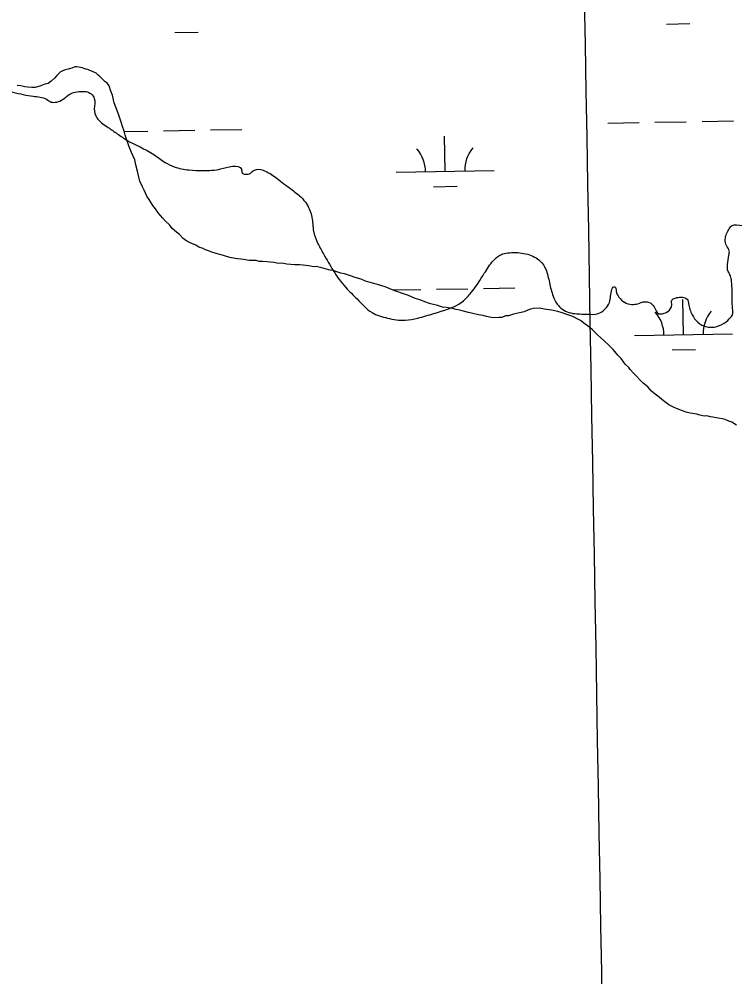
# Model space of a CAD drawing. Extents: x 3892998 to 3931244, y 278583 to 304547.
# Drawn here: x 3923162 to 3923893, y 288777 to 289755 of the extents above; entities that cross this region are included whole.
import ezdxf

# ---------------------------------------------------------------- set-up
doc = ezdxf.new("R2010")
doc.units = 0
for name, color, linetype in [('V-GRID-MAJR', 7, 'Continuous'), ('V-RIVR-EDGE', 7, 'Continuous'), ('V-WETL-SWMP', 7, 'Continuous')]:
    doc.layers.add(name, color=color, linetype=linetype)

msp = doc.modelspace()

# ---------------------------------------------------------------- linework, layer by layer
at = {"layer": 'V-GRID-MAJR'}
msp.add_spline([(3923832.74, 284475.12), (3923726.11, 290533.09), (3923619.45, 296592.99), (3923512.79, 302652.88), (3923512.76, 302654.81)], degree=3, dxfattribs=at)
at = {"layer": 'V-RIVR-EDGE'}
msp.add_spline([(3922445, 289481.45), (3922443.63, 289492.94), (3922445.39, 289501.29), (3922452.03, 289509.28), (3922463.18, 289514.12), (3922475.02, 289515.14), (3922488.94, 289513.36), (3922501.09, 289501.85), (3922517.06, 289484.05), (3922520.17, 289474.3), (3922520.51, 289469.77), (3922526.07, 289467.32), (3922535.81, 289465.91), (3922542.4, 289455.45), (3922549.34, 289444.64), (3922559.07, 289438.7), (3922570.19, 289433.1), (3922584.46, 289428.54), (3922592.46, 289428.17), (3922601.17, 289429.54), (3922615.1, 289431.6), (3922625.56, 289440.62), (3922627.66, 289443.4), (3922629.06, 289448.97), (3922632.21, 289452.79), (3922635.69, 289454.87), (3922639.87, 289455.9), (3922650.66, 289455.88), (3922658.33, 289458.29), (3922673.32, 289466.61), (3922682.04, 289477.03), (3922690.43, 289488.15), (3922698.12, 289504.14), (3922698.13, 289508.32), (3922696.77, 289517.72), (3922696.79, 289526.08), (3922699.59, 289535.12), (3922704.83, 289540.68), (3922705.19, 289545.55), (3922705.2, 289551.12), (3922702.09, 289559.83), (3922697.23, 289566.81), (3922693.76, 289569.6), (3922692.03, 289573.43), (3922691.01, 289581.44), (3922688.59, 289589.45), (3922679.92, 289603.75), (3922674.72, 289612.11), (3922662.56, 289623.28), (3922650.4, 289629.23), (3922647.97, 289632.37), (3922646.59, 289640.03), (3922646.61, 289647.69), (3922649.4, 289650.82), (3922652.2, 289653.25), (3922664.73, 289653.22), (3922698.84, 289651.04), (3922710.33, 289653.1), (3922715.91, 289657.27), (3922721.85, 289665.61), (3922723.95, 289672.21), (3922723.62, 289679.53), (3922723.63, 289684.4), (3922727.48, 289689.61), (3922729.93, 289695.17), (3922731.34, 289702.83), (3922731.01, 289712.23), (3922728.6, 289720.94), (3922727.92, 289728.25), (3922728.28, 289733.82), (3922731.43, 289739.73), (3922737.01, 289746.33), (3922739.81, 289751.19), (3922740.18, 289759.9), (3922739.86, 289770.34), (3922738.84, 289781.48), (3922735.73, 289790.89), (3922729.48, 289797.52), (3922722.18, 289802.41), (3922714.2, 289810.09), (3922710.39, 289820.89), (3922709.72, 289828.2), (3922709.74, 289836.9), (3922713.95, 289851.16), (3922717.45, 289857.42), (3922717.11, 289860.21), (3922716.42, 289864.73), (3922710.18, 289876.24), (3922704.65, 289890.17), (3922698.4, 289897.5), (3922689.02, 289906.57), (3922678.95, 289915.3), (3922673.39, 289920.54), (3922670.98, 289928.9), (3922672.03, 289933.77), (3922676.56, 289934.8), (3922677.96, 289938.28), (3922672.77, 289948.39), (3922669.66, 289960.23), (3922671.06, 289963.71), (3922675.59, 289962.3), (3922691.57, 289949.04), (3922702, 289943.44), (3922707.92, 289945.86), (3922716.98, 289950.37), (3922733.7, 289955.2), (3922752.16, 289959.33), (3922767.13, 289959.29), (3922775.48, 289957.53), (3922782.43, 289953.34), (3922800.15, 289940.76), (3922810.92, 289929.94), (3922814.38, 289920.54), (3922817.83, 289910.43), (3922826.85, 289898.57), (3922848.73, 289875.89), (3922876.87, 289854.94), (3922902.94, 289837.47), (3922923.44, 289823.49), (3922938.05, 289817.89), (3922947.44, 289817.17), (3922953.36, 289817.5), (3922962.42, 289820.61), (3922966.25, 289822), (3922973.56, 289821.98), (3922985.04, 289818.47), (3922986.42, 289813.59), (3922991.95, 289796.17), (3922998.54, 289786.06), (3922999.56, 289775.96), (3923001.27, 289766.21), (3923006.47, 289755.41), (3923013.06, 289748.43), (3923021.4, 289739.71), (3923029.39, 289735.51), (3923035.99, 289728.18), (3923042.22, 289714.24), (3923047.07, 289704.49), (3923052.63, 289699.25), (3923059.93, 289696.45), (3923071.06, 289693.98), (3923078.72, 289691.53), (3923082.53, 289686.64), (3923087.73, 289677.93), (3923097.12, 289671.64), (3923111.73, 289668.82), (3923125.3, 289668.79), (3923136.1, 289670.85), (3923141.33, 289673.27), (3923145.86, 289677.44), (3923149, 289680.56), (3923155.62, 289680.2), (3923176.49, 289675.97), (3923190.06, 289672.8), (3923194.93, 289670.01), (3923197.36, 289669.65), (3923203.63, 289671.03), (3923217.58, 289679.7), (3923225.24, 289680.72), (3923230.46, 289680.71), (3923238.8, 289673.73), (3923238.77, 289662.94), (3923241.53, 289653.88), (3923251.95, 289644.8), (3923260.99, 289638.51), (3923271.42, 289631.53), (3923299.57, 289616.49), (3923311.04, 289608.45), (3923320.43, 289603.9), (3923335.39, 289600.73), (3923349.66, 289600), (3923367.77, 289601.7), (3923379.96, 289604.45), (3923389, 289601.65), (3923389.69, 289597.81), (3923394.91, 289596.41), (3923396.99, 289596.75), (3923400.13, 289599.18), (3923404.32, 289601.26), (3923413.36, 289599.5), (3923425.53, 289591.81), (3923439.43, 289581.33), (3923449.5, 289573.3), (3923455.75, 289565.63), (3923460.94, 289552.39), (3923462.64, 289538.11), (3923466.44, 289526.96), (3923472.68, 289515.11), (3923482.73, 289498.03), (3923495.57, 289480.59), (3923507.03, 289469.07), (3923522.31, 289455.11), (3923537.96, 289449.5), (3923556.4, 289447.37), (3923568.94, 289449.43), (3923585.31, 289454.26), (3923614.24, 289466.02), (3923623.66, 289475.75), (3923636.93, 289495.21), (3923646.02, 289508.07), (3923652.64, 289513.62), (3923657.17, 289515.35), (3923664.83, 289516.37), (3923681.19, 289514.59), (3923694.05, 289507.6), (3923699.6, 289499.58), (3923703.4, 289485.65), (3923707.19, 289472.06), (3923711.35, 289463.7), (3923723.17, 289455.31), (3923731.52, 289453.9), (3923741.26, 289453.53), (3923753.1, 289454.19), (3923760.07, 289458.7), (3923764.61, 289465.31), (3923767.08, 289478.87), (3923768.48, 289480.96), (3923770.22, 289481.3), (3923771.61, 289477.12), (3923774.37, 289470.85), (3923779.93, 289465.62), (3923787.24, 289463.51), (3923793.5, 289464.19), (3923800.82, 289466.26), (3923805.34, 289465.55), (3923810.2, 289461.02), (3923815.06, 289454.04), (3923818.89, 289454.03), (3923824.47, 289456.45), (3923828.31, 289462.71), (3923828.32, 289467.93), (3923831.81, 289470.01), (3923834.94, 289470.7), (3923840.51, 289470.69), (3923844.68, 289467.89), (3923845.37, 289464.41), (3923849.17, 289452.91), (3923854.72, 289445.24), (3923864.11, 289440.69), (3923871.42, 289440.33), (3923881.87, 289444.48), (3923888.5, 289450.38), (3923890.6, 289454.2), (3923890.61, 289457.68), (3923889.93, 289465.69), (3923889.96, 289477.18), (3923889.29, 289486.93), (3923888.26, 289492.5), (3923885.83, 289497.03), (3923885.15, 289504.34), (3923886.57, 289513.74), (3923886.93, 289518.26), (3923884.16, 289523.49), (3923884.19, 289535.67), (3923886.98, 289540.54), (3923889.78, 289544.01), (3923894.3, 289544.7), (3923920.4, 289539.41), (3923939.2, 289539.37), (3923951.04, 289542.12), (3923982.38, 289547.27), (3924003.29, 289556.96), (3924013.75, 289564.94), (3924022.81, 289568.4), (3924031.18, 289572.91), (3924036.06, 289578.12), (3924037.47, 289581.94), (3924037.5, 289594.47), (3924037.87, 289603.17), (3924038.94, 289615.36), (3924045.24, 289628.57), (3924051.89, 289644.22), (3924057.13, 289651.51), (3924061.67, 289655.68), (3924067.94, 289657.06), (3924078.73, 289656.33), (3924087.08, 289657.36), (3924102.77, 289664.28), (3924110.43, 289666), (3924124.7, 289665.62), (3924138.62, 289663.84), (3924144.54, 289665.22), (3924150.82, 289670.43), (3924166.17, 289682.92), (3924179.07, 289691.59), (3924186.04, 289695.05), (3924194.05, 289696.43), (3924205.89, 289700.23), (3924212.86, 289704.04), (3924216.01, 289709.25), (3924217.09, 289722.83), (3924217.48, 289739.53), (3924216.8, 289747.54), (3924211.95, 289758.35), (3924202.59, 289771.94), (3924197.73, 289778.22), (3924196.38, 289795.98), (3924196.78, 289815.82), (3924197.16, 289830.44), (3924200.67, 289841.22), (3924199.3, 289849.23), (3924188.18, 289856.92), (3924180.53, 289859.72), (3924168.69, 289858.71), (3924145.01, 289853.54), (3924138.45, 289877.58), (3924134.66, 289892.21), (3924138.5, 289895.68), (3924163.58, 289905.02), (3924195.64, 289918.51), (3924217.61, 289934.12), (3924235.42, 289956.71), (3924281.53, 290021.69)], degree=3, dxfattribs=at)
at = {"layer": 'V-WETL-SWMP'}
for p, q in [((3923822.81, 289749.59), (3923846.81, 289750.01)), ((3923320.98, 289740.91), (3923344.97, 289741.32)), ((3923204.2, 289700.7), (3923200.73, 289696.99)), ((3923209.25, 289702.92), (3923204.2, 289700.7)), ((3923212.3, 289703.54), (3923209.25, 289702.92)), ((3923215.85, 289704.68), (3923212.3, 289703.54)), ((3923218.89, 289705.81), (3923215.85, 289704.68)), ((3923220.93, 289705.88), (3923218.89, 289705.81)), ((3923223, 289705.44), (3923220.93, 289705.88)), ((3923226.6, 289705.05), (3923223, 289705.44)), ((3923230.24, 289703.64), (3923226.6, 289705.05)), ((3923232.3, 289703.2), (3923230.24, 289703.64)), ((3923234.39, 289702.24), (3923232.3, 289703.2)), ((3923236.98, 289701.31), (3923234.39, 289702.24)), ((3923240.64, 289699.38), (3923236.98, 289701.31)), ((3923194.78, 289691.14), (3923191.78, 289688.99)), ((3923198.26, 289694.34), (3923194.78, 289691.14)), ((3923200.73, 289696.99), (3923198.26, 289694.34)), ((3923242.75, 289697.4), (3923240.64, 289699.38)), ((3923244.34, 289695.92), (3923242.75, 289697.4)), ((3923246.46, 289693.94), (3923244.34, 289695.92)), ((3923249.64, 289690.98), (3923246.46, 289693.94)), ((3923252.27, 289689.01), (3923249.64, 289690.98)), ((3923163.67, 289686.49), (3923160.07, 289686.88)), ((3923167.81, 289685.61), (3923163.67, 289686.49)), ((3923170.9, 289685.2), (3923167.81, 289685.61)), ((3923175.01, 289684.83), (3923170.9, 289685.2)), ((3923178.59, 289684.95), (3923175.01, 289684.83)), ((3923184.17, 289686.68), (3923178.59, 289684.95)), ((3923187.21, 289687.81), (3923184.17, 289686.68)), ((3923191.78, 289688.99), (3923187.21, 289687.81)), ((3923253.89, 289686.51), (3923252.27, 289689.01)), ((3923255.62, 289680.93), (3923253.89, 289686.51)), ((3923257.3, 289676.89), (3923255.62, 289680.93)), ((3923259.1, 289669.26), (3923257.3, 289676.89)), ((3923260.79, 289664.7), (3923259.1, 289669.26)), ((3923263.6, 289657.62), (3923260.79, 289664.7)), ((3923264.76, 289653.56), (3923263.6, 289657.62)), ((3923266.47, 289648.49), (3923264.76, 289653.56)), ((3923267.62, 289644.94), (3923266.47, 289648.49)), ((3923269.31, 289640.39), (3923267.62, 289644.94)), ((3923357.3, 289641.52), (3923389.29, 289642.07)), ((3923763.14, 289648.54), (3923795.14, 289649.1)), ((3923811.14, 289649.37), (3923843.13, 289649.93)), ((3923859.13, 289650.21), (3923891.12, 289650.76)), ((3923270.48, 289636.33), (3923269.31, 289640.39)), ((3923269.42, 289640), (3923293.3, 289640.41)), ((3923271.64, 289632.27), (3923270.48, 289636.33)), ((3923274.48, 289624.16), (3923271.64, 289632.27)), ((3923309.3, 289640.69), (3923341.3, 289641.24)), ((3923596.91, 289599.23), (3923596.28, 289635.22)), ((3923276.72, 289618.6), (3923274.48, 289624.16)), ((3923280.06, 289611.03), (3923276.72, 289618.6)), ((3923281.26, 289605.94), (3923280.06, 289611.03)), ((3923283.02, 289599.34), (3923281.26, 289605.94)), ((3923284.26, 289593.23), (3923283.02, 289599.34)), ((3923285.42, 289589.17), (3923284.26, 289593.23)), ((3923546.91, 289598.36), (3923646.9, 289600.09)), ((3923288.17, 289583.63), (3923285.42, 289589.17)), ((3923289.83, 289580.09), (3923288.17, 289583.63)), ((3923585.18, 289583.59), (3923609.17, 289584.01)), ((3923292.6, 289574.04), (3923289.83, 289580.09)), ((3923294.77, 289570.52), (3923292.6, 289574.04)), ((3923298.57, 289564.5), (3923294.77, 289570.52)), ((3923301.25, 289561.01), (3923298.57, 289564.5)), ((3923303.95, 289557), (3923301.25, 289561.01)), ((3923308.75, 289551.52), (3923303.95, 289557)), ((3923311.42, 289548.54), (3923308.75, 289551.52)), ((3923315.66, 289544.59), (3923311.42, 289548.54)), ((3923318.34, 289541.09), (3923315.66, 289544.59)), ((3923322.58, 289537.13), (3923318.34, 289541.09)), ((3923325.73, 289534.68), (3923322.58, 289537.13)), ((3923329.46, 289530.7), (3923325.73, 289534.68)), ((3923332.09, 289528.74), (3923329.46, 289530.7)), ((3923336.79, 289526.34), (3923332.09, 289528.74)), ((3923342.5, 289523.98), (3923336.79, 289526.34)), ((3923345.65, 289522.03), (3923342.5, 289523.98)), ((3923349.79, 289520.64), (3923345.65, 289522.03)), ((3923352.41, 289519.19), (3923349.79, 289520.64)), ((3923355.52, 289518.27), (3923352.41, 289519.19)), ((3923358.64, 289516.84), (3923355.52, 289518.27)), ((3923363.3, 289515.46), (3923358.64, 289516.84)), ((3923368.47, 289514.1), (3923363.3, 289515.46)), ((3923371.58, 289513.18), (3923368.47, 289514.1)), ((3923377.28, 289511.33), (3923371.58, 289513.18)), ((3923382.44, 289510.48), (3923377.28, 289511.33)), ((3923391.19, 289509.24), (3923382.44, 289510.48)), ((3923396.86, 289508.41), (3923391.19, 289509.24)), ((3923404.05, 289508.15), (3923396.86, 289508.41)), ((3923407.15, 289507.23), (3923404.05, 289508.15)), ((3923410.74, 289507.35), (3923407.15, 289507.23)), ((3923415.36, 289506.99), (3923410.74, 289507.35)), ((3923422.05, 289506.2), (3923415.36, 289506.99)), ((3923426.7, 289505.33), (3923422.05, 289506.2)), ((3923430.28, 289505.46), (3923426.7, 289505.33)), ((3923435.44, 289504.61), (3923430.28, 289505.46)), ((3923439.55, 289504.24), (3923435.44, 289504.61)), ((3923443.15, 289503.85), (3923439.55, 289504.24)), ((3923448.27, 289504.02), (3923443.15, 289503.85)), ((3923451.87, 289503.63), (3923448.27, 289504.02)), ((3923457.54, 289502.8), (3923451.87, 289503.63)), ((3923463.21, 289501.97), (3923457.54, 289502.8)), ((3923465.25, 289502.04), (3923463.21, 289501.97)), ((3923470.94, 289500.7), (3923465.25, 289502.04)), ((3923474.56, 289499.8), (3923470.94, 289500.7)), ((3923479.73, 289498.44), (3923474.56, 289499.8)), ((3923482.82, 289498.03), (3923479.73, 289498.44)), ((3923486.46, 289496.62), (3923482.82, 289498.03)), ((3923490.61, 289495.22), (3923486.46, 289496.62)), ((3923494.21, 289494.83), (3923490.61, 289495.22)), ((3923500.44, 289492.48), (3923494.21, 289494.83)), ((3923505.1, 289491.11), (3923500.44, 289492.48)), ((3923511.31, 289489.27), (3923505.1, 289491.11)), ((3923515.48, 289487.36), (3923511.31, 289489.27)), ((3923522.74, 289485.05), (3923515.48, 289487.36)), ((3923527.91, 289483.69), (3923522.74, 289485.05)), ((3923535.68, 289481.39), (3923527.91, 289483.69)), ((3923543.99, 289478.09), (3923535.68, 289481.39)), ((3923543.66, 289478.22), (3923572.15, 289478.71)), ((3923546.59, 289477.15), (3923543.99, 289478.09)), ((3923554.37, 289474.34), (3923546.59, 289477.15)), ((3923588.14, 289478.99), (3923620.14, 289479.54)), ((3923636.14, 289479.82), (3923668.13, 289480.37)), ((3923559.56, 289472.47), (3923554.37, 289474.34)), ((3923566.32, 289469.62), (3923559.56, 289472.47)), ((3923570.98, 289468.25), (3923566.32, 289469.62)), ((3923577.22, 289465.9), (3923570.98, 289468.25)), ((3923581.89, 289464.01), (3923577.22, 289465.9)), ((3923840.3, 289432.6), (3923839.68, 289468.6)), ((3923588.09, 289462.68), (3923581.89, 289464.01)), ((3923594.31, 289460.84), (3923588.09, 289462.68)), ((3923597.91, 289460.46), (3923594.31, 289460.84)), ((3923604.62, 289459.15), (3923597.91, 289460.46)), ((3923608.23, 289458.25), (3923604.62, 289459.15)), ((3923610.3, 289457.8), (3923608.23, 289458.25)), ((3923614.43, 289456.92), (3923610.3, 289457.8)), ((3923620.65, 289455.08), (3923614.43, 289456.92)), ((3923677.51, 289456.01), (3923672.94, 289454.83)), ((3923679.52, 289457.1), (3923677.51, 289456.01)), ((3923684.08, 289458.8), (3923679.52, 289457.1)), ((3923687.13, 289459.41), (3923684.08, 289458.8)), ((3923693.28, 289459.62), (3923687.13, 289459.41)), ((3923698.43, 289458.78), (3923693.28, 289459.62)), ((3923705.65, 289457.49), (3923698.43, 289458.78)), ((3923711.85, 289456.16), (3923705.65, 289457.49)), ((3923716.51, 289454.78), (3923711.85, 289456.16)), ((3923625.29, 289454.22), (3923620.65, 289455.08)), ((3923630.97, 289452.87), (3923625.29, 289454.22)), ((3923635.62, 289452.01), (3923630.97, 289452.87)), ((3923639.23, 289451.11), (3923635.62, 289452.01)), ((3923643.88, 289450.24), (3923639.23, 289451.11)), ((3923647.48, 289449.85), (3923643.88, 289450.24)), ((3923651.58, 289449.99), (3923647.48, 289449.85)), ((3923654.65, 289450.1), (3923651.58, 289449.99)), ((3923658.69, 289451.77), (3923654.65, 289450.1)), ((3923661.76, 289451.88), (3923658.69, 289451.77)), ((3923666.83, 289453.59), (3923661.76, 289451.88)), ((3923669.88, 289454.21), (3923666.83, 289453.59)), ((3923672.94, 289454.83), (3923669.88, 289454.21)), ((3923723.25, 289452.45), (3923716.51, 289454.78)), ((3923727.4, 289451.05), (3923723.25, 289452.45)), ((3923733.14, 289448.18), (3923727.4, 289451.05)), ((3923735.22, 289447.22), (3923733.14, 289448.18)), ((3923739.97, 289443.28), (3923735.22, 289447.22)), ((3923744.7, 289439.86), (3923739.97, 289443.28)), ((3923747.35, 289437.39), (3923744.7, 289439.86)), ((3923750, 289434.91), (3923747.35, 289437.39)), ((3923752.12, 289432.94), (3923750, 289434.91)), ((3923755.82, 289429.48), (3923752.12, 289432.94)), ((3923759, 289426.51), (3923755.82, 289429.48)), ((3923790.31, 289431.74), (3923890.29, 289433.47)), ((3923764.83, 289421.07), (3923759, 289426.51)), ((3923768.53, 289417.61), (3923764.83, 289421.07)), ((3923773.35, 289411.62), (3923768.53, 289417.61)), ((3923828.57, 289416.97), (3923852.56, 289417.38)), ((3923776.55, 289408.14), (3923773.35, 289411.62)), ((3923780.84, 289402.65), (3923776.55, 289408.14)), ((3923784.54, 289399.19), (3923780.84, 289402.65)), ((3923785.64, 289397.18), (3923784.54, 289399.19)), ((3923789.36, 289393.2), (3923785.64, 289397.18)), ((3923792.01, 289390.73), (3923789.36, 289393.2)), ((3923796.28, 289385.75), (3923792.01, 289390.73)), ((3923798.93, 289383.28), (3923796.28, 289385.75)), ((3923803.68, 289379.34), (3923798.93, 289383.28)), ((3923807.4, 289375.37), (3923803.68, 289379.34)), ((3923810.05, 289372.9), (3923807.4, 289375.37)), ((3923815.31, 289368.98), (3923810.05, 289372.9)), ((3923817.96, 289366.51), (3923815.31, 289368.98)), ((3923822.69, 289363.08), (3923817.96, 289366.51)), ((3923825.32, 289361.12), (3923822.69, 289363.08)), ((3923830.01, 289358.72), (3923825.32, 289361.12)), ((3923833.14, 289357.29), (3923830.01, 289358.72)), ((3923839.37, 289354.94), (3923833.14, 289357.29)), ((3923843.01, 289353.52), (3923839.37, 289354.94)), ((3923847.14, 289352.64), (3923843.01, 289353.52)), ((3923853.85, 289351.33), (3923847.14, 289352.64)), ((3923856.95, 289350.41), (3923853.85, 289351.33)), ((3923861.6, 289349.55), (3923856.95, 289350.41)), ((3923864.16, 289349.64), (3923861.6, 289349.55)), ((3923867.78, 289348.73), (3923864.16, 289349.64)), ((3923870.35, 289348.31), (3923867.78, 289348.73)), ((3923875.51, 289347.46), (3923870.35, 289348.31)), ((3923880.15, 289346.6), (3923875.51, 289347.46)), ((3923882.73, 289346.17), (3923880.15, 289346.6)), ((3923886.38, 289344.25), (3923882.73, 289346.17)), ((3923889.49, 289343.33), (3923886.38, 289344.25)), ((3923894.2, 289340.41), (3923889.49, 289343.33))]:
    msp.add_line(p, q, dxfattribs=at)
for centre, start, end in [((3923541.66, 289598.75), 0.21988, 41.76354), ((3923652.13, 289600.66), 140.21988, 181.76354), ((3923895.53, 289434.03), 140.21988, 181.76354), ((3923785.06, 289432.12), 0.21988, 41.76354)]:
    msp.add_arc(centre, 35.25, start, end, dxfattribs=at)

doc.saveas('drawing.dxf')
